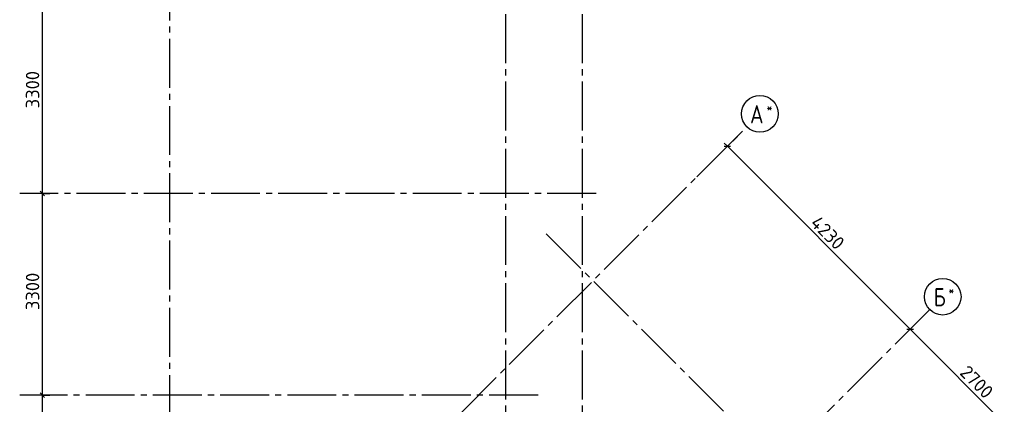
# Model space of a CAD drawing. Header units: millimetres. Extents: x 40580 to 1930067, y -240640 to 81020.
# Tile 645 of 656: x 1704146 to 1720257, y -220868 to -214578. Entities that reach past the tile are written whole.
import ezdxf

# ---------------------------------------------------------------- set-up
doc = ezdxf.new("R2010")
doc.units = ezdxf.units.MM
doc.linetypes.add('______5', pattern=[1100, 800, -100, 100, -100])
doc.linetypes.add('CENTER', pattern=[2, 1.25, -0.25, 0.25, -0.25])
doc.layers.add('Standard', color=7, linetype='Continuous', lineweight=25)
doc.layers.add('ОСИ', color=7, linetype='CENTER', lineweight=15)
doc.styles.add('ISOCPEUR', font='isocpeur.ttf')

msp = doc.modelspace()

# ---------------------------------------------------------------- linework, layer by layer
at = {"layer": 'Standard', "color": 7, "linetype": 'Continuous', "lineweight": -3, "transparency": 33554687}
for p, q in [((1704517, -217419.6), (1704517, -214119.6)), ((1715725.6, -216648.9), (1715672.6, -216595.8)), ((1715725.6, -216648.9), (1718716.6, -219639.9)), ((1704517, -220719.6), (1704517, -217419.6)), ((1718716.6, -219639.9), (1720625.8, -221549.1)), ((1704517, -224019.6), (1704517, -220719.6))]:
    msp.add_line(p, q, dxfattribs=at)
at = {"layer": 'Standard', "color": 251, "linetype": 'Continuous', "lineweight": -3, "true_color": 0x656565, "transparency": 33554687}
for p, q in [((1715932.9, -216441.5), (1715224.8, -217149.7)), ((1715725.6, -216648.9), (1715888.6, -216485.9)), ((1715725.6, -216648.9), (1715637.2, -216737.3)), ((1715725.6, -216648.9), (1715814, -216560.5)), ((1704517, -217419.6), (1704392, -217419.6)), ((1704517, -217419.6), (1704642, -217419.6)), ((1718716.6, -219639.9), (1718805, -219551.5)), ((1718716.6, -219639.9), (1718628.3, -219728.3)), ((1704517, -220719.6), (1704392, -220719.6)), ((1704517, -220719.6), (1704642, -220719.6))]:
    msp.add_line(p, q, dxfattribs=at)
at = {"layer": 'Standard', "color": 7, "linetype": 'Continuous', "lineweight": 25, "transparency": 33554687}
for p, q in [((1715672.6, -216648.9), (1715778.6, -216648.9)), ((1704554.5, -217457.1), (1704479.5, -217382.1)), ((1718663.6, -219639.9), (1718769.7, -219639.9)), ((1704554.5, -220757.1), (1704479.5, -220682.1))]:
    msp.add_line(p, q, dxfattribs=at)
at = {"layer": 'Standard', "color": 251, "linetype": 'Continuous', "lineweight": -3, "true_color": 0x656565, "transparency": 33554687}
for points in [[(1704517, -217419.6), (1704500, -217419.6), (1704500, -217419.6), (1704500, -217419.6), (1704500, -217419.6), (1704500, -217419.6), (1704500, -217419.6), (1704500, -217419.6), (1704500, -217419.6), (1704500, -217419.6), (1704500, -217419.6), (1704246.4, -217419.6)], [(1718716.6, -219639.9), (1718728.7, -219627.9), (1718728.7, -219627.9), (1718879.7, -219476.9)], [(1704517, -220719.6), (1704500, -220719.6), (1704500, -220719.6), (1704500, -220719.6), (1704500, -220719.6), (1704500, -220719.6), (1704500, -220719.6), (1704500, -220719.6), (1704500, -220719.6), (1704500, -220719.6), (1704500, -220719.6), (1704500, -220719.6), (1704500, -220719.6), (1704246.4, -220719.6)]]:
    msp.add_lwpolyline(points, dxfattribs=at)
at = {"layer": 'ОСИ', "color": 8, "linetype": '______5', "lineweight": -3, "transparency": 33554687}
for p, q in [((1712097, -199089.6), (1712097, -232529.6)), ((1713347, -199089.6), (1713347, -232529.6)), ((1706597, -199489.6), (1706597, -232529.6)), ((1706711.5, -225663), (1716045.1, -216329.3)), ((1713577, -217419.6), (1704146.4, -217419.6)), ((1712762.6, -218081.7), (1720354, -225673.1)), ((1710692.2, -227664.4), (1719036.2, -219320.4)), ((1712627, -220719.6), (1704146.4, -220719.6))]:
    msp.add_line(p, q, dxfattribs=at)
at = {"layer": 'ОСИ', "color": 7, "linetype": 'Continuous', "lineweight": -3, "transparency": 33554687}
for centre in [(1716257.2, -216117.2), (1719248.3, -219108.3)]:
    msp.add_circle(centre, 300, dxfattribs=at)

# ---------------------------------------------------------------- texts
at = {"layer": 'Standard', "color": 7, "linetype": 'Continuous', "lineweight": 25, "transparency": 33554687, "char_height": 220, "attachment_point": 7, "style": 'ISOCPEUR'}
for s, insert, width, rotation in [('3300', (1704467, -216027.6), 641.476, 90), ('4230', (1717068.5, -217921), 657.054, 315), ('3300', (1704467, -219327.6), 641.476, 90), ('2700', (1719513.1, -220365.7), 672.63, 315)]:
    msp.add_mtext(s, dxfattribs=dict(at, insert=insert, width=width, rotation=rotation))
at = {"layer": 'ОСИ', "color": 7, "linetype": 'Continuous', "lineweight": 25, "transparency": 33554687, "attachment_point": 7, "style": 'ISOCPEUR'}
for s, insert, char_height, width in [('\\W0.82;А', (1716095.8, -216274.7), 300, 392.64), ('\\W0.80;*', (1716365.7, -216099.7), 180, 215.909), ('\\W0.80;*', (1719341.8, -219090.8), 180, 215.9), ('\\W0.80;Б', (1719101.8, -219265.8), 300, 359.83)]:
    msp.add_mtext(s, dxfattribs=dict(at, insert=insert, char_height=char_height, width=width))

doc.saveas('drawing.dxf')
